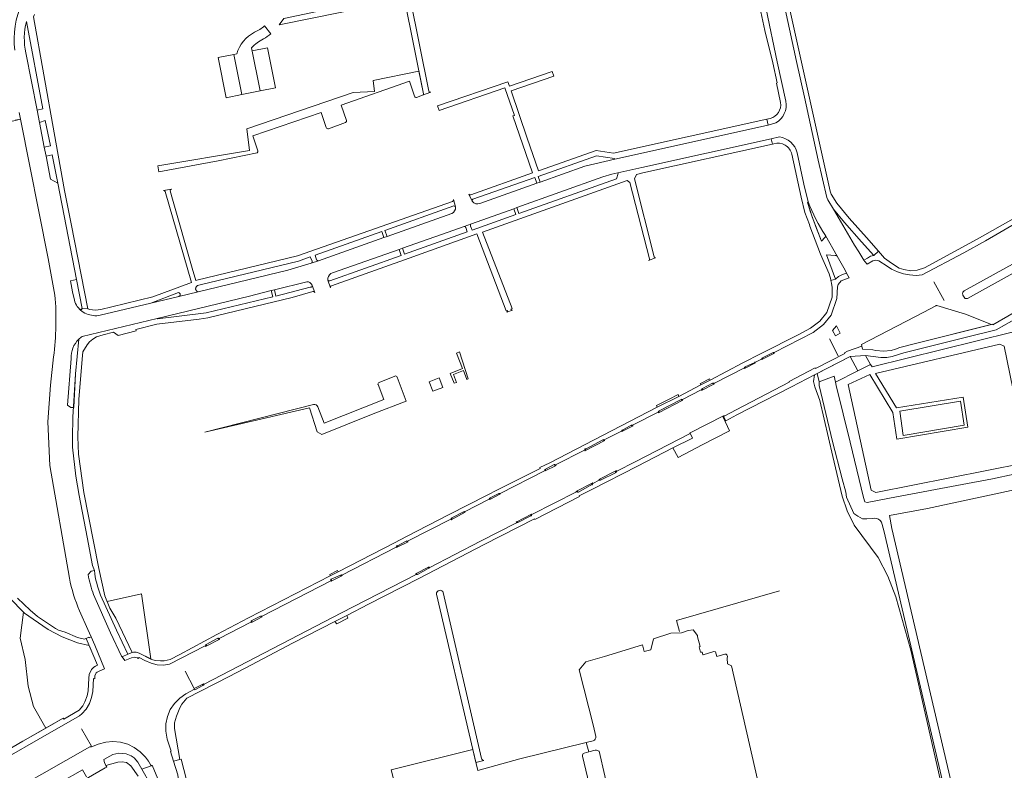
# Model space of a CAD drawing. Header units: metres. Extents: x 209813 to 223847, y 571801 to 587119.
# Tile 459 of 656: x 214276 to 214583, y 580612 to 580846. Entities that reach past the tile are written whole.
import ezdxf

# ---------------------------------------------------------------- set-up
doc = ezdxf.new("R2010")
doc.units = ezdxf.units.M
for name, color, linetype, lineweight in [('B-RO-GK-BESCHOEIING-G', 8, 'GK-BESCHOEIING', 0), ('B-RO-GR-BEPLANTING_CULTUUR_HEESTERS-GV', 8, 'Continuous', 0), ('B-RO-GR-BEPLANTING_CULTUUR_VASTE PLANTENVAK-GV', 8, 'Continuous', 0), ('B-RO-GR-GRAS-GV', 8, 'Continuous', 0), ('B-RO-GR-GROENVOORZIENING-GV', 8, 'Continuous', 0), ('B-RO-OG-TERREIN_CULTUURSCHEIDING-GV', 8, 'Continuous', 0), ('B-RO-OG-WATER_GREPPEL-GV', 8, 'Continuous', 0), ('B-RO-OG-WEG-GV', 8, 'Continuous', 0), ('B-RO-VH-VERHARDING_OPEN-GV', 8, 'Continuous', 0), ('B-RO-VH-VERHARDING_STRAATBAKSTEEN-GV', 8, 'Continuous', 0), ('B-RO-VH-VERHARDING_TEGEL-GV', 8, 'Continuous', 0), ('B-RO-VW-MARKERING-G', 8, 'Continuous', 0)]:
    doc.layers.add(name, color=color, linetype=linetype, lineweight=lineweight)
doc.linetypes.add('GK-BESCHOEIING', pattern='A,30,-5,[1,NLCS.shx,S=1,R=0,X=0,Y=0],-5', length=40)

msp = doc.modelspace()

# ---------------------------------------------------------------- linework, layer by layer
at = {"layer": 'B-RO-GK-BESCHOEIING-G', "flags": 128}
msp.add_lwpolyline([(214512.477, 580667.946), (214480.39, 580658.714), (214481.309, 580655.204)], dxfattribs=at)
at = {"layer": 'B-RO-GR-BEPLANTING_CULTUUR_HEESTERS-GV'}
for points in [[(214277.822, 580845.368, 0.124818), (214277.615, 580835.538)], [(214416.778, 580789.21, 0.3051222), (214419.069, 580788.591)], [(214410.397, 580785.525, 0.2781617), (214411.551, 580787.411)], [(214372.668, 580766.789, 0.300995), (214371.731, 580764.754)], [(214366.844, 580763.191, 0.285879), (214365.152, 580764.263)], [(214294.091, 580746.323, 0.2191687), (214291.714, 580740.354)], [(214297.016, 580672.969, 0.0429429), (214298.691, 580666.751)], [(214300.897, 580666.562, -0.0689903), (214298.955, 580674.219)]]:
    msp.add_lwpolyline(points, format="xyb", dxfattribs=at)
at = {"layer": 'B-RO-GR-BEPLANTING_CULTUUR_HEESTERS-GV', "flags": 128}
for points in [[(214281.088, 580817.735), (214282.89, 580818.187), (214277.822, 580845.368)], [(214277.615, 580835.538), (214281.088, 580817.735)], [(214419.069, 580788.591), (214436.923, 580794.944), (214436.273, 580796.715), (214416.926, 580789.952)], [(214416.678, 580789.376), (214416.778, 580789.21)], [(214410.969, 580787.876), (214389.513, 580780.213), (214390.172, 580778.356), (214410.397, 580785.525)], [(214411.551, 580787.411), (214411.524, 580787.587)], [(214416.21, 580781.597), (214416.707, 580780.369), (214430.33, 580785.199), (214429.665, 580787.013), (214416.472, 580782.308)], [(214414.217, 580781.48), (214410.988, 580780.358), (214394.957, 580774.677), (214395.617, 580772.835), (214415.195, 580779.808), (214414.731, 580781.149)], [(214368.845, 580770.811), (214389.201, 580778.01), (214388.553, 580779.857), (214367.768, 580772.529), (214368.223, 580771.072)], [(214372.389, 580764.494), (214394.624, 580772.462), (214393.968, 580774.338)], [(214393.968, 580774.338), (214373.213, 580767.003), (214372.668, 580766.789)], [(214366.807, 580770.623), (214366.26, 580771.985), (214362.535, 580770.708), (214331.884, 580763.323), (214331.121, 580763.096), (214330.752, 580762.756), (214330.592, 580762.492), (214330.532, 580762.294), (214330.514, 580762.089), (214330.537, 580761.884), (214330.601, 580761.688), (214330.703, 580761.508), (214330.838, 580761.353), (214331.003, 580761.228), (214331.26, 580761.109), (214359.286, 580767.904), (214366.522, 580769.997)], [(214365.152, 580764.263), (214355.057, 580761.731)], [(214355.057, 580761.731), (214355.537, 580759.802), (214366.247, 580762.538), (214366.56, 580762.591)], [(214366.872, 580763.112), (214366.844, 580763.191)], [(214292.564, 580725.007), (214293.069, 580735.555), (214294.091, 580746.323)], [(214291.714, 580740.354), (214290.517, 580725.81), (214291.582, 580725.09), (214292.564, 580725.007)], [(214298.955, 580674.219), (214297.926, 580674.029), (214297.016, 580672.969)], [(214298.691, 580666.751), (214304.008, 580654.78), (214307.43, 580647.559), (214307.568, 580647.335), (214309.352, 580648.168), (214305.808, 580655.654), (214300.897, 580666.562)], [(214273.551, 580619.272), (214283.811, 580625.155), (214279.981, 580631.876), (214278.305, 580638.187), (214277.418, 580646.569), (214275.841, 580653.176), (214276.821, 580661.25), (214272.683, 580665.51)]]:
    msp.add_lwpolyline(points, dxfattribs=at)
for points in [[(214281.834, 580813.913), (214283.338, 580806.203), (214285.219, 580806.646), (214283.637, 580814.485)], [(214283.881, 580803.42), (214285.283, 580796.231), (214287.531, 580795.012), (214285.791, 580803.804)], [(214437.91, 580795.293), (214451.862, 580800.231), (214461.141, 580802.456), (214461.103, 580802.669), (214455.505, 580803.497), (214437.274, 580797.056)], [(214462.134, 580798.204), (214460.302, 580797.788), (214457.408, 580796.906), (214430.652, 580787.365), (214431.305, 580785.547), (214461.707, 580796.337), (214462.193, 580798.017)], [(214295.186, 580755.868), (214293.36, 580764.948), (214291.464, 580764.548), (214292.114, 580761.133), (214292.702, 580758.488), (214292.88, 580757.976), (214293.096, 580757.478), (214293.348, 580756.998), (214293.634, 580756.537), (214293.954, 580756.099), (214294.367, 580755.63), (214294.623, 580755.535), (214294.888, 580755.597)], [(214354.047, 580761.481), (214347.257, 580759.803), (214318.568, 580752.837), (214318.617, 580752.647), (214333.777, 580754.525), (214354.538, 580759.559)], [(214310.744, 580648.663), (214311.102, 580648.81), (214311.972, 580648.759), (214312.903, 580648.495), (214316.524, 580646.681), (214313.615, 580667.008), (214302.944, 580664.576), (214303.789, 580662.52), (214305.647, 580659.36)]]:
    msp.add_lwpolyline(points, close=True, dxfattribs=at)
at = {"layer": 'B-RO-GR-BEPLANTING_CULTUUR_VASTE PLANTENVAK-GV', "flags": 128}
msp.add_lwpolyline([(214586.119, 580770.196), (214570.116, 580761.403), (214569.959, 580761.302), (214569.835, 580761.184), (214569.684, 580760.958), (214569.622, 580760.798), (214569.589, 580760.625), (214569.587, 580760.449), (214569.617, 580760.276), (214569.679, 580760.107), (214570.259, 580759.14), (214570.401, 580759.067), (214570.642, 580759.002), (214570.887, 580758.998), (214571.124, 580759.056), (214586.274, 580767.389)], dxfattribs=at)
msp.add_lwpolyline([(214538.189, 580744.185), (214538.401, 580743.241), (214541.626, 580742.996), (214542.578, 580742.791), (214544.897, 580742.565), (214547.294, 580742.866), (214548.718, 580743.285), (214550.001, 580743.802), (214554.483, 580744.946), (214578.627, 580750.929), (214570.492, 580754.122), (214561.561, 580756.795), (214561.384, 580756.814), (214561.224, 580756.791), (214557.536, 580754.806), (214538.106, 580744.671)], close=True, dxfattribs=at)
at = {"layer": 'B-RO-GR-GRAS-GV', "flags": 128}
for points in [[(214523.449, 580735.243), (214523.103, 580733.209), (214523.508, 580731.529), (214525.122, 580727.203), (214529.12, 580709.807), (214532.015, 580697.434), (214533.649, 580692.835), (214535.77, 580688.357), (214543.294, 580678.344), (214546.274, 580672.447), (214548.761, 580666.011), (214553.435, 580649.378), (214579.508, 580534.707), (214581.17, 580526.568), (214581.966, 580526.76), (214575.321, 580557.319)], [(214542.106, 580690.611), (214541.399, 580690.486), (214539.738, 580690.36), (214538.425, 580690.391), (214536.964, 580691.162), (214535.647, 580691.988), (214533.44, 580697.061), (214533.173, 580698.668), (214532.047, 580702.853), (214529.059, 580714.433), (214524.852, 580731.876), (214524.852, 580733.056), (214524.271, 580735.667), (214523.449, 580735.243)], [(214692.848, 580589.303), (214675.952, 580660.94), (214614.512, 580646.681), (214612.675, 580646.823), (214610.889, 580647.524), (214608.158, 580649.125), (214607.085, 580651.24), (214595.893, 580701.601), (214558.68, 580693.54), (214546.848, 580691.449), (214547.572, 580687.353), (214573.946, 580574.557), (214576.137, 580565.764)], [(214576.977, 580562.159), (214575.744, 580562.263), (214574.563, 580562.823), (214573.614, 580564.62), (214545.055, 580686.764), (214544.273, 580689.321)], [(214487.478, 580650.484), (214487.81, 580650.582), (214487.002, 580653.543), (214486.975, 580654.049), (214485.586, 580655.768), (214483.999, 580655.57), (214481.948, 580654.842), (214478.641, 580654.71), (214473.217, 580652.924), (214472.423, 580649.551), (214470.371, 580649.025), (214469.801, 580651.121), (214457.932, 580647.438), (214452.13, 580645.813), (214450.08, 580643.279), (214454.518, 580625.778), (214455.251, 580622.573)], [(214456.317, 580617.915), (214461.587, 580594.881), (214482.881, 580505.558), (214518.331, 580514.684), (214519.951, 580514.883), (214520.976, 580514.651), (214522.042, 580514.159), (214526.91, 580516.032), (214497.516, 580644.592), (214496.309, 580645.17), (214496.211, 580646.928), (214496.27, 580647.436), (214496.133, 580647.944), (214495.879, 580648.14), (214495.508, 580648.14), (214492.948, 580647.436), (214492.616, 580648.882), (214492.069, 580648.98), (214488.767, 580647.984), (214488.611, 580648.081), (214488.376, 580648.843), (214487.888, 580648.824), (214487.478, 580650.484)], [(214452.263, 580620.62), (214431.601, 580615.589), (214418.457, 580611.957), (214416.882, 580618.428), (214391.488, 580612.114), (214394.338, 580600.653), (214393.186, 580600.44), (214394.143, 580596.59), (214395.278, 580596.869), (214399.234, 580580.962), (214409.726, 580534.551), (214410.522, 580529.691), (214412.95, 580519.863)], [(214454.408, 580621.148), (214452.263, 580620.62), (214453.067, 580617.699), (214455.098, 580618.233)], [(214451.587, 580617.309), (214453.067, 580617.699)], [(214427.756, 580583.943), (214447.304, 580495.814), (214477.936, 580503.761), (214451.087, 580616.432)]]:
    msp.add_lwpolyline(points, dxfattribs=at)
at = {"layer": 'B-RO-GR-GRAS-GV'}
for points in [[(214544.273, 580689.321, 0.2191801), (214542.106, 580690.611)], [(214455.251, 580622.573, -0.3619324), (214454.408, 580621.148)], [(214451.087, 580616.432, -0.3892368), (214451.587, 580617.309)], [(214455.098, 580618.233, -0.2077154), (214456.317, 580617.915)]]:
    msp.add_lwpolyline(points, format="xyb", dxfattribs=at)
at = {"layer": 'B-RO-GR-GROENVOORZIENING-GV', "flags": 128}
for points in [[(214325.168, 580760.856), (214316.516, 580757.534), (214325.322, 580759.669), (214325.638, 580759.977), (214325.729, 580760.231), (214325.707, 580760.446), (214325.605, 580760.636), (214325.388, 580760.796)], [(214586.809, 580751.706), (214586.303, 580752.79), (214580.048, 580749.222), (214571.273, 580747.084), (214551.259, 580742.091), (214547.681, 580740.985), (214545.949, 580740.682), (214544.085, 580740.668), (214539.313, 580741.277), (214540.843, 580738.455), (214541.36, 580737.735), (214585.018, 580748.581), (214585.235, 580747.595), (214585.412, 580749.259), (214585.723, 580749.924), (214585.795, 580750.29), (214586.046, 580751.08), (214586.565, 580751.532)], [(214524.271, 580735.667), (214524.852, 580733.056), (214529.53, 580734.811), (214529.938, 580732.952), (214536.982, 580736.45), (214534.535, 580740.958)]]:
    msp.add_lwpolyline(points, close=True, dxfattribs=at)
for points in [[(214312.558, 580610.142), (214310.283, 580613.377), (214308.968, 580614.462), (214307.656, 580614.628), (214306.27, 580614.559), (214302.568, 580613.495), (214302.865, 580613.006), (214302.359, 580612.794), (214296.368, 580609.358)], [(214320.809, 580604.307), (214316.919, 580613.539), (214316.67, 580613.411), (214313.705, 580612.362), (214316.319, 580607.75)]]:
    msp.add_lwpolyline(points, dxfattribs=at)
at = {"layer": 'B-RO-OG-TERREIN_CULTUURSCHEIDING-GV', "flags": 128}
for points in [[(214401.523, 580822.804), (214400.114, 580829.846), (214385.814, 580826.985)], [(214385.814, 580826.985), (214386.259, 580823.521), (214379.598, 580823.27), (214346.42, 580811.861), (214347.318, 580805.128), (214318.72, 580800.333), (214319.05, 580798.548), (214337.553, 580801.958), (214349.669, 580804.452)], [(214377.559, 580814.526), (214375.879, 580819.256), (214397.199, 580826.803), (214398.781, 580822.076)], [(214399.367, 580821.706), (214401.217, 580822.372)], [(214349.928, 580805.078), (214348.294, 580809.724), (214369.612, 580817.042), (214371.239, 580812.29)], [(214275.886, 580814.948), (214271.203, 580813.809)], [(214286.654, 580760.085), (214284.505, 580771.464), (214275.886, 580814.948)], [(214371.9, 580811.945), (214377.267, 580813.868)], [(214521.476, 580789.161), (214521.238, 580789.089), (214522.097, 580786.248), (214524.027, 580780.842), (214525.604, 580776.907), (214526.608, 580777.996)], [(214529.844, 580772.434), (214527.215, 580772.672), (214530.011, 580765.083), (214530.875, 580765.857), (214532.183, 580766.49), (214533.389, 580766.942), (214533.006, 580767.854), (214530.526, 580772.228)], [(214291.184, 580671.907), (214285.063, 580706.986), (214284.404, 580720.581), (214285.265, 580732.035), (214286.213, 580740.808)], [(214367.298, 580725.947), (214333.41, 580717.366), (214365.969, 580724.973), (214368.418, 580717.501), (214369.86, 580716.684), (214385.867, 580723.113), (214396.176, 580727.009), (214393.321, 580734.537)], [(214392.626, 580734.834), (214387.672, 580732.848)], [(214387.368, 580732.178), (214389.205, 580727.537), (214370.564, 580720.181), (214368.562, 580725.273)], [(214274.945, 580665.662), (214278.929, 580661.896), (214281.257, 580659.902), (214286.803, 580656.182), (214287.775, 580655.689), (214289.875, 580654.992), (214293.652, 580653.399), (214295.842, 580652.89), (214297.249, 580653.449), (214297.315, 580653.297), (214297.946, 580653.585), (214296.904, 580655.881), (214294.35, 580661.672)]]:
    msp.add_lwpolyline(points, dxfattribs=at)
at = {"layer": 'B-RO-OG-TERREIN_CULTUURSCHEIDING-GV'}
for points in [[(214398.781, 580822.076, 0.4291777), (214399.367, 580821.706)], [(214377.267, 580813.868, 0.4016923), (214377.559, 580814.526)], [(214371.239, 580812.29, 0.4493098), (214371.9, 580811.945)], [(214349.669, 580804.452, 0.4076288), (214349.928, 580805.078)], [(214526.838, 580778.632, -0.0607489), (214521.476, 580789.161)], [(214526.608, 580777.996, 0.4247087), (214526.838, 580778.632)], [(214286.213, 580740.808, 0.0545221), (214286.654, 580760.085)], [(214393.321, 580734.537, 0.4617793), (214392.626, 580734.834)], [(214387.672, 580732.848, 0.4355461), (214387.368, 580732.178)], [(214368.562, 580725.273, 0.4116295), (214367.298, 580725.947)], [(214294.35, 580661.672, -0.0607883), (214291.184, 580671.907)]]:
    msp.add_lwpolyline(points, format="xyb", dxfattribs=at)
at = {"layer": 'B-RO-OG-TERREIN_CULTUURSCHEIDING-GV', "flags": 128}
for points in [[(214537.222, 580773.567), (214538.818, 580770.975), (214539.936, 580771.574), (214540.886, 580772.197), (214541.884, 580772.426), (214538.074, 580776.733), (214532.734, 580782.73), (214529.304, 580786.834), (214535.899, 580775.614)], [(214571.228, 580718.918), (214549.042, 580715.193), (214547.81, 580723.506), (214540.689, 580735.365), (214533.896, 580732.243), (214541.127, 580699.294), (214542.551, 580698.527), (214588.702, 580707.675), (214589.743, 580709.209), (214582.567, 580744.13), (214581.197, 580744.815), (214542.428, 580735.667), (214549.029, 580724.93), (214569.803, 580728.313)], [(214411.818, 580741.99), (214413.702, 580737.181), (214409.902, 580735.681), (214411.067, 580732.596), (214411.85, 580732.836), (214410.901, 580735.346), (214414.017, 580736.593), (214415.064, 580733.823), (214415.45, 580733.941), (214412.801, 580742.367)], [(214404.426, 580730.126), (214407.57, 580731.315), (214406.437, 580734.313), (214403.311, 580733.079)], [(214297.288, 580650.929), (214293.688, 580651.727), (214288.86, 580653.552), (214284.501, 580655.878), (214279.85, 580659.08), (214277.152, 580660.913), (214276.821, 580661.25), (214275.841, 580653.176), (214277.418, 580646.569), (214278.305, 580638.187), (214279.981, 580631.876), (214283.811, 580625.155), (214289.192, 580628.222), (214289.379, 580627.885), (214294.178, 580630.765), (214295.304, 580632.066), (214296.023, 580633.377), (214296.648, 580635.218), (214297.042, 580636.786), (214297.197, 580640.69), (214297.333, 580641.87), (214298.068, 580643.427), (214298.819, 580644.156), (214299.251, 580644.461), (214299.916, 580644.74)]]:
    msp.add_lwpolyline(points, close=True, dxfattribs=at)
at = {"layer": 'B-RO-OG-WATER_GREPPEL-GV'}
for points in [[(214407.723, 580667.369, 0.8819163), (214405.599, 580666.896)], [(214420.38, 580615.073, -0.370061), (214419.656, 580615.701)]]:
    msp.add_lwpolyline(points, format="xyb", dxfattribs=at)
at = {"layer": 'B-RO-OG-WATER_GREPPEL-GV', "flags": 128}
for points in [[(214405.599, 580666.896), (214416.882, 580618.428), (214417.868, 580614.379)], [(214419.656, 580615.701), (214407.723, 580667.369)], [(214417.868, 580614.379), (214420.38, 580615.073)]]:
    msp.add_lwpolyline(points, dxfattribs=at)
at = {"layer": 'B-RO-OG-WEG-GV', "flags": 128}
for points in [[(214296.368, 580609.358), (214302.359, 580612.794), (214302.865, 580613.006), (214302.067, 580614.32), (214301.847, 580615.36), (214304.681, 580616.958), (214306.53, 580617.373), (214308.887, 580617.1), (214310.399, 580616.543), (214311.323, 580615.884), (214312.46, 580614.476), (214313.705, 580612.362), (214316.67, 580613.411), (214315.832, 580614.817), (214314.865, 580616.102), (214313.228, 580617.751), (214311.354, 580619.097), (214309.326, 580620.159), (214307.068, 580620.795), (214304.721, 580620.927), (214302.476, 580620.72), (214300.17, 580620.155), (214297.867, 580619.168), (214297.757, 580619.425), (214296.77, 580618.905), (214275.843, 580606.909)], [(214274.404, 580600.307), (214295.203, 580612.129), (214296.523, 580609.902)]]:
    msp.add_lwpolyline(points, dxfattribs=at)
msp.add_lwpolyline([(214325.629, 580615.365), (214323.566, 580614.888), (214324.984, 580610.608), (214325.626, 580605.491), (214328.379, 580606.193), (214326.017, 580615.455)], close=True, dxfattribs=at)
at = {"layer": 'B-RO-VH-VERHARDING_OPEN-GV'}
for points in [[(214348.881, 580842.002, 0.2038699), (214343.316, 580835.303)], [(214352.017, 580843.955, -0.0626081), (214348.881, 580842.002)], [(214351.642, 580839.905, 0.0419205), (214353.975, 580841.544)], [(214347.968, 580837.175, -0.0917573), (214351.642, 580839.905)]]:
    msp.add_lwpolyline(points, format="xyb", dxfattribs=at)
at = {"layer": 'B-RO-VH-VERHARDING_OPEN-GV', "flags": 128}
for points in [[(214353.975, 580841.544), (214352.017, 580843.955)], [(214343.316, 580835.303), (214342.4, 580835.116), (214344.887, 580822.58)], [(214344.887, 580822.58), (214350.647, 580823.723), (214347.968, 580837.175)], [(214350.647, 580823.723), (214355.367, 580824.659), (214352.921, 580837.183), (214348.166, 580836.232)], [(214342.4, 580835.116), (214337.53, 580834.123), (214339.995, 580821.61), (214344.887, 580822.58)]]:
    msp.add_lwpolyline(points, dxfattribs=at)
at = {"layer": 'B-RO-VH-VERHARDING_STRAATBAKSTEEN-GV'}
msp.add_lwpolyline([(214274.19, 580836.449, -0.1520145), (214276.495, 580851.058)], format="xyb", dxfattribs=at)
at = {"layer": 'B-RO-VH-VERHARDING_TEGEL-GV', "flags": 128}
for points in [[(214493.069, 580910.38), (214493.397, 580910.457), (214495.828, 580899.428), (214498.58, 580885.694), (214501.986, 580870.761), (214503.666, 580862.081), (214505.752, 580852.833), (214507.996, 580842.554), (214510.476, 580832.516), (214511.811, 580826.245), (214511.534, 580826.112), (214512.855, 580820.135)], [(214514.482, 580820.496), (214511.763, 580832.761), (214508.363, 580849.177), (214505.541, 580862.453), (214503.213, 580873.026), (214499.181, 580890.928), (214496.358, 580903.427), (214494.718, 580910.926)], [(214403.182, 580823.643), (214397.392, 580852.66), (214415.599, 580856.459), (214408.173, 580891.881), (214431.984, 580899.501)], [(214402.722, 580890.157), (214404.328, 580890.656), (214405.376, 580885.238), (214409.175, 580867.749), (214411.438, 580857.182), (214368.37, 580848.464), (214357.961, 580846.334), (214356.515, 580844.361), (214395.622, 580852.301), (214401.523, 580822.804)], [(214514.294, 580849.206), (214517.821, 580832.919), (214520.299, 580821.786), (214524.593, 580802.143), (214527.314, 580790.479), (214527.585, 580789.78), (214529.304, 580786.834), (214532.734, 580782.73), (214538.074, 580776.733), (214541.884, 580772.426), (214543.372, 580773.744), (214539.605, 580778.021), (214534.257, 580784.027), (214530.396, 580788.685), (214528.651, 580791.555), (214528.34, 580792.49), (214515.014, 580852.367)], [(214277.822, 580845.368), (214282.89, 580818.187), (214281.088, 580817.735), (214281.834, 580813.913), (214283.637, 580814.485), (214285.219, 580806.646), (214283.338, 580806.203), (214283.881, 580803.42), (214285.791, 580803.804), (214287.531, 580795.012), (214293.36, 580764.948), (214295.186, 580755.868), (214296.857, 580755.81), (214291.682, 580782.34), (214289.618, 580792.643), (214286.404, 580810.623), (214279.987, 580846.812), (214280.309, 580847.576)], [(214508.601, 580814.871), (214460.781, 580804.341), (214455.366, 580805.197), (214437.374, 580798.839), (214433.892, 580808.991), (214428.896, 580823.751), (214442.132, 580828.367), (214441.689, 580829.762), (214428.334, 580825.162), (214427.828, 580826.588), (214405.914, 580819.041), (214406.417, 580817.634), (214426.871, 580824.669), (214429.866, 580816.088), (214429.393, 580815.909), (214435.475, 580798.169), (214416.282, 580791.317)], [(214401.217, 580822.372), (214403.788, 580823.304)], [(214274.218, 580814.62), (214275.886, 580814.948), (214275.491, 580816.964)], [(214509.646, 580815.101), (214508.601, 580814.871), (214509.002, 580813.057), (214511.421, 580813.743)], [(214461.141, 580802.456), (214508.464, 580812.905), (214509.002, 580813.057)], [(214509.941, 580808.803), (214469.567, 580799.892), (214462.134, 580798.204), (214462.193, 580798.017), (214461.707, 580796.337), (214431.305, 580785.547), (214430.652, 580787.365), (214429.665, 580787.013), (214430.33, 580785.199), (214416.707, 580780.369), (214416.21, 580781.597)], [(214512.467, 580809.361), (214509.941, 580808.803), (214510.311, 580807.125), (214510.769, 580807.228)], [(214428.735, 580755.736), (214429.131, 580755.861), (214419.983, 580779.737), (214465.036, 580795.825), (214465.853, 580795.189), (214472.01, 580771.425), (214472.028, 580771.22), (214471.917, 580770.97), (214471.687, 580770.822), (214473.847, 580771.68), (214473.618, 580771.782), (214473.495, 580772), (214467.274, 580796.28), (214467.974, 580797.682), (214469.907, 580798.238), (214510.311, 580807.125)], [(214416.926, 580789.952), (214436.273, 580796.715), (214436.923, 580794.944), (214437.91, 580795.293), (214437.274, 580797.056), (214455.505, 580803.497), (214461.103, 580802.669), (214461.141, 580802.456)], [(214516.331, 580803.979), (214519.24, 580790.617), (214520.435, 580785.821), (214521.913, 580782.052), (214522.005, 580781.521), (214525.325, 580772.876), (214527.965, 580766.683), (214528.467, 580764.958), (214528.487, 580764.612), (214530.011, 580765.083)], [(214526.608, 580777.996), (214525.604, 580776.907), (214522.712, 580784.453), (214521.238, 580789.089), (214521.407, 580789.14), (214520.12, 580794.645), (214518.015, 580804.377)], [(214321.062, 580792.335), (214329.242, 580764.063), (214317.176, 580759.5), (214304.405, 580756.384), (214300.982, 580755.58)], [(214322.974, 580793.14), (214320.517, 580792.69)], [(214410.532, 580789.271), (214362.225, 580772.274), (214330.92, 580764.722), (214330.584, 580764.601), (214329.446, 580768.527), (214323.348, 580789.971), (214322.573, 580792.579)], [(214411.524, 580787.587), (214410.907, 580789.847)], [(214415.666, 580791.583), (214416.678, 580789.376)], [(214368.223, 580771.072), (214367.768, 580772.529), (214388.553, 580779.857), (214389.201, 580778.01), (214390.172, 580778.356), (214389.513, 580780.213), (214410.969, 580787.876)], [(214586.042, 580784.315), (214574.133, 580777.503), (214557.711, 580768.576), (214555.419, 580767.879), (214553.415, 580767.687), (214551.235, 580768.028), (214549.846, 580768.461), (214547.433, 580769.986), (214545.297, 580771.595), (214543.372, 580773.744)], [(214414.731, 580781.149), (214415.195, 580779.808), (214395.617, 580772.835), (214394.957, 580774.677), (214393.968, 580774.338), (214394.624, 580772.462), (214372.389, 580764.494)], [(214416.472, 580782.308), (214414.217, 580781.48)], [(214541.884, 580772.426), (214540.886, 580772.197), (214539.936, 580771.574), (214538.818, 580770.975), (214539.092, 580770.539), (214539.807, 580769.68), (214541.612, 580770.78), (214542.471, 580770.953), (214543.445, 580770.739), (214546.035, 580769.087), (214547.449, 580768.208), (214549.307, 580767.388), (214551.163, 580766.753), (214553.017, 580766.403), (214555.093, 580766.228), (214556.96, 580766.403), (214569.971, 580773.309), (214576.759, 580777.046), (214586.913, 580782.914)], [(214372.841, 580762.964), (214397.105, 580771.605), (214418.146, 580779.133), (214427.313, 580755.18), (214427.68, 580755.324)], [(214530.526, 580772.228), (214526.838, 580778.632)], [(214295.186, 580755.868), (214294.76, 580755.547), (214294.488, 580755.564), (214294.305, 580755.686), (214294.573, 580755.391), (214295.009, 580755.056), (214295.469, 580754.754), (214295.95, 580754.486), (214296.448, 580754.254), (214296.962, 580754.059), (214297.489, 580753.901), (214298.026, 580753.782), (214298.571, 580753.703), (214299.119, 580753.663), (214299.669, 580753.664), (214300.218, 580753.704), (214300.762, 580753.784), (214316.516, 580757.534), (214325.168, 580760.856), (214325.388, 580760.796), (214325.605, 580760.636), (214325.707, 580760.446), (214325.729, 580760.231), (214325.638, 580759.977), (214325.322, 580759.669), (214331.26, 580761.109), (214331.093, 580761.179), (214330.917, 580761.286), (214330.767, 580761.427), (214330.647, 580761.595), (214330.564, 580761.784), (214330.52, 580761.986), (214330.518, 580762.192), (214330.557, 580762.394), (214330.636, 580762.585), (214330.752, 580762.756), (214331.121, 580763.096), (214331.884, 580763.323), (214362.535, 580770.708), (214366.26, 580771.985), (214366.807, 580770.623)], [(214366.522, 580769.997), (214368.845, 580770.811)], [(214530.011, 580765.083), (214527.215, 580772.672), (214529.844, 580772.434)], [(214371.731, 580764.754), (214372.505, 580762.364)], [(214528.487, 580764.612), (214528.726, 580763.84), (214528.913, 580762.474), (214528.959, 580761.373), (214528.902, 580759.413), (214527.309, 580754.626), (214525.069, 580752.001), (214522.195, 580749.75), (214518.589, 580747.823), (214506.813, 580741.843), (214501.058, 580738.958), (214490.853, 580733.552)], [(214510.504, 580742.164), (214510.721, 580742.211), (214510.873, 580742.171), (214522.988, 580748.388), (214526.237, 580750.956), (214528.6, 580753.878), (214530.366, 580759.063), (214530.567, 580762.637), (214530.772, 580763.406), (214531.781, 580764.574), (214534.213, 580765.515), (214533.389, 580766.942), (214532.183, 580766.49), (214530.875, 580765.857), (214530.011, 580765.083)], [(214366.56, 580762.591), (214366.247, 580762.538), (214355.537, 580759.802), (214355.057, 580761.731), (214354.047, 580761.481), (214354.538, 580759.559), (214333.777, 580754.525), (214318.617, 580752.647), (214318.568, 580752.837), (214295.112, 580747.142)], [(214367.636, 580760.922), (214366.872, 580763.112)], [(214300.897, 580666.562), (214305.808, 580655.654), (214309.352, 580648.168), (214310.744, 580648.663), (214305.647, 580659.36), (214303.789, 580662.52), (214302.206, 580666.374), (214300.383, 580674.891), (214298.686, 580683.305), (214295.642, 580698.567), (214294.009, 580710.461), (214293.779, 580715.963), (214294.098, 580727.529), (214295.102, 580740.142), (214295.369, 580742.414), (214296.659, 580744.57), (214297.455, 580745.552), (214298.466, 580746.356), (214299.618, 580747.072), (214301.701, 580747.73), (214304.952, 580748.504), (214306.314, 580747.54), (214311.952, 580748.947), (214311.848, 580749.356), (214318.409, 580750.983), (214331.561, 580752.624), (214334.32, 580752.996), (214360.579, 580759.384), (214367.032, 580761.178)], [(214297.498, 580755.64), (214296.857, 580755.81)], [(214427.535, 580754.788), (214429.32, 580755.437)], [(214585.705, 580754.631), (214579.062, 580750.838), (214578.963, 580751.012), (214554.483, 580744.946), (214550.001, 580743.802), (214548.718, 580743.285), (214547.294, 580742.866), (214544.897, 580742.565), (214542.578, 580742.791), (214541.626, 580742.996), (214538.401, 580743.241), (214538.189, 580744.185), (214533.682, 580742.598), (214532.742, 580742.11), (214532.834, 580741.933), (214523.755, 580737.216), (214523.663, 580737.393), (214515.481, 580733.143), (214515.574, 580732.965), (214498.976, 580724.342), (214495.254, 580722.365), (214495.182, 580722.197), (214495.738, 580720.931), (214499.195, 580722.779), (214516.252, 580731.482), (214523.449, 580735.243), (214534.535, 580740.958)], [(214539.313, 580741.277), (214544.085, 580740.668), (214545.949, 580740.682), (214547.681, 580740.985), (214551.259, 580742.091), (214571.273, 580747.084), (214580.048, 580749.222), (214585.721, 580752.444)], [(214294.091, 580746.323), (214293.069, 580735.555), (214292.234, 580722.071), (214292.176, 580715.65), (214292.155, 580712.73), (214293.117, 580703.609)], [(214536.982, 580736.45), (214529.938, 580732.952), (214530.169, 580731.899), (214534.5, 580714.254), (214538.673, 580697.024), (214539.109, 580695.669), (214539.855, 580695.461), (214549.031, 580697.164), (214569.49, 580701.025), (214578.888, 580702.845), (214592.383, 580705.764), (214592.944, 580706.579), (214591.157, 580715.826), (214588.185, 580731.647), (214585.235, 580747.595), (214585.018, 580748.581), (214541.36, 580737.735), (214540.843, 580738.455)], [(214504.724, 580739.189), (214504.988, 580739.215), (214506.875, 580740.14), (214506.988, 580740.282), (214506.985, 580740.439), (214507.17, 580740.53)], [(214491.637, 580732.65), (214491.88, 580732.663), (214492.069, 580732.588), (214492.273, 580732.655), (214501.564, 580737.466), (214501.622, 580737.677), (214501.811, 580737.769)], [(214488.025, 580732.119), (214481.16, 580728.534)], [(214481.837, 580727.569), (214482.075, 580727.614), (214482.238, 580727.561), (214488.126, 580730.535), (214488.277, 580730.711), (214488.283, 580730.903), (214488.469, 580731)], [(214474.431, 580725.133), (214462.968, 580719.218), (214440.898, 580707.839), (214437.841, 580706.314), (214437.952, 580706.08), (214424.627, 580699.42), (214421.406, 580697.757), (214409.497, 580691.735), (214396.219, 580684.86), (214392.507, 580682.902), (214374.9, 580673.849)], [(214466.282, 580719.534), (214466.52, 580719.57), (214466.704, 580719.509), (214474.643, 580723.589), (214474.805, 580723.753), (214474.807, 580723.923), (214474.992, 580724.019)], [(214457.426, 580715.024), (214457.658, 580715.077), (214457.892, 580714.997), (214463.245, 580717.715), (214463.36, 580717.874), (214463.343, 580718.034), (214463.525, 580718.127)], [(214484.667, 580716.986), (214467.524, 580708.146), (214461.775, 580705.235), (214461.575, 580705.01), (214461.552, 580704.806), (214461.361, 580704.71)], [(214377.618, 580660.272), (214384.399, 580663.786), (214400.116, 580671.779), (214420.425, 580682.315), (214436.134, 580690.381), (214436.272, 580690.113), (214450.201, 580697.362), (214450.118, 580697.518), (214454.027, 580699.552), (214468.207, 580706.801), (214479.255, 580712.492)], [(214442.308, 580707.249), (214442.532, 580707.284), (214442.739, 580707.188), (214451.753, 580711.765), (214451.882, 580711.961), (214451.869, 580712.149), (214452.051, 580712.243)], [(214293.117, 580703.609), (214294.185, 580697.669), (214296.72, 580684.66), (214298.374, 580675.803), (214298.955, 580674.219)], [(214424.978, 580698.222), (214425.208, 580698.29), (214425.398, 580698.26), (214439.268, 580705.362), (214439.409, 580705.538), (214439.401, 580705.716), (214439.584, 580705.812)], [(214456.738, 580702.393), (214456.456, 580702.387), (214456.298, 580702.401), (214454.37, 580701.359), (214454.266, 580701.11), (214454.077, 580700.892)], [(214449.821, 580698.671), (214449.559, 580698.665), (214449.277, 580698.751), (214435.328, 580691.676), (214435.191, 580691.526), (214435.208, 580691.34), (214435.027, 580691.249)], [(214413.971, 580692.583), (214414.2, 580692.628), (214414.364, 580692.575), (214422.024, 580696.449), (214422.158, 580696.618), (214422.141, 580696.796), (214422.323, 580696.888)], [(214396.166, 580683.432), (214396.351, 580683.526), (214396.556, 580683.401), (214410.034, 580690.244), (214410.146, 580690.415), (214410.138, 580690.599), (214410.324, 580690.695)], [(214430.989, 580689.208), (214430.688, 580689.175), (214430.507, 580689.152), (214419.346, 580683.377), (214403.301, 580675.138), (214403.219, 580674.945), (214403.02, 580674.839)], [(214375.692, 580672.842), (214375.93, 580672.893), (214376.131, 580672.85), (214393.074, 580681.557), (214393.21, 580681.708), (214393.171, 580681.919), (214393.353, 580682.003)], [(214372.446, 580672.588), (214346.956, 580659.494), (214337.116, 580654.345), (214325.535, 580648.113), (214322.569, 580646.555), (214320.701, 580646.151), (214319.565, 580646.099), (214318.046, 580646.203), (214316.797, 580646.552), (214312.903, 580648.495), (214311.972, 580648.759), (214311.102, 580648.81), (214310.744, 580648.663)], [(214399.672, 580673.048), (214399.44, 580672.992), (214399.257, 580673.038), (214383.693, 580665.022), (214375.991, 580661.112), (214333.13, 580638.818), (214332.973, 580638.563), (214332.797, 580638.372)], [(214350.764, 580660.018), (214351.011, 580660.055), (214351.232, 580659.999), (214372.605, 580671.053), (214372.679, 580671.218), (214372.616, 580671.439), (214372.799, 580671.521)], [(214330.147, 580637.265), (214327.493, 580635.818), (214325.618, 580634.432), (214323.95, 580632.814), (214322.612, 580630.956), (214321.7, 580628.801), (214321.212, 580626.522), (214321.187, 580624.21), (214321.669, 580621.712), (214322.841, 580617.915), (214322.65, 580617.856), (214323.566, 580614.888), (214325.629, 580615.365), (214323.923, 580625.028), (214323.959, 580626.812), (214324.576, 580628.892), (214325.58, 580631.408), (214326.191, 580632.549), (214327.724, 580634.474), (214340.918, 580641.211), (214347.948, 580644.864), (214360.737, 580651.56), (214373.886, 580658.346)], [(214337.401, 580653.166), (214337.667, 580653.166), (214337.842, 580653.09), (214347.746, 580658.167), (214347.853, 580658.369), (214347.837, 580658.558), (214348.021, 580658.65)], [(214263.206, 580611.176), (214281.388, 580621.602), (214294.278, 580628.979), (214295.077, 580629.577), (214296.424, 580631.026), (214297.395, 580632.768), (214298.08, 580634.665), (214298.513, 580636.563), (214298.709, 580640.58), (214299.047, 580640.531), (214299.104, 580641.462), (214299.531, 580642.331), (214299.867, 580642.622), (214300.612, 580643.012), (214302.125, 580643.602), (214299.113, 580650.958), (214297.946, 580653.585), (214297.315, 580653.297), (214297.249, 580653.449), (214296.366, 580653.098), (214299.916, 580644.74), (214299.251, 580644.461), (214298.819, 580644.156), (214298.068, 580643.427), (214297.333, 580641.87), (214297.197, 580640.69), (214297.042, 580636.786), (214296.648, 580635.218), (214296.023, 580633.377), (214295.304, 580632.066), (214294.178, 580630.765), (214289.379, 580627.885), (214289.192, 580628.222), (214276.667, 580621.083), (214256.176, 580609.171)], [(214309.352, 580648.168), (214307.568, 580647.335), (214308.492, 580646.162), (214310.56, 580647.001), (214311.415, 580647.246), (214311.869, 580647.191), (214312.353, 580647.019), (214312.63, 580646.873), (214312.899, 580647.191), (214314.654, 580646.225), (214316.701, 580645.418), (214318.517, 580644.901), (214320.481, 580644.754), (214322.413, 580645.089), (214333.513, 580650.767), (214333.667, 580650.93), (214333.653, 580651.126), (214333.833, 580651.224)]]:
    msp.add_lwpolyline(points, dxfattribs=at)
at = {"layer": 'B-RO-VH-VERHARDING_TEGEL-GV'}
for points in [[(214403.788, 580823.304, -0.4320981), (214403.182, 580823.643)], [(214401.523, 580822.804, -0.2894057), (214401.217, 580822.372)], [(214512.855, 580820.135, -0.3693746), (214509.646, 580815.101)], [(214511.421, 580813.743, 0.3150198), (214514.482, 580820.496)], [(214518.015, 580804.377, 0.3226359), (214512.467, 580809.361)], [(214510.769, 580807.228, -0.4349906), (214516.331, 580803.979)], [(214320.517, 580792.69, -0.3466966), (214321.062, 580792.335)], [(214322.573, 580792.579, -0.3850316), (214322.974, 580793.14)], [(214410.907, 580789.847, -0.4192758), (214410.532, 580789.271)], [(214416.282, 580791.317, -0.3734252), (214415.666, 580791.583)], [(214416.678, 580789.376, -0.3886088), (214416.926, 580789.952)], [(214410.969, 580787.876, -0.379537), (214411.524, 580787.587)], [(214414.217, 580781.48, -0.434202), (214414.731, 580781.149)], [(214416.21, 580781.597, -0.45735), (214416.472, 580782.308)], [(214368.845, 580770.811, -0.3781957), (214368.223, 580771.072)], [(214529.844, 580772.434, -0.3721415), (214530.526, 580772.228)], [(214366.807, 580770.623, -0.4176411), (214366.522, 580769.997)], [(214372.389, 580764.494, -0.4099778), (214371.731, 580764.754)], [(214366.872, 580763.112, -0.4086421), (214366.56, 580762.591)], [(214372.505, 580762.364, -0.4166667), (214372.841, 580762.964)], [(214367.032, 580761.178, -0.3799137), (214367.636, 580760.922)], [(214300.982, 580755.58, -0.100469), (214297.498, 580755.64)], [(214429.32, 580755.437, -0.4023257), (214428.735, 580755.736)], [(214427.68, 580755.324, -0.3050034), (214427.535, 580754.788)], [(214295.112, 580747.142, 0.0423581), (214294.091, 580746.323)]]:
    msp.add_lwpolyline(points, format="xyb", dxfattribs=at)
at = {"layer": 'B-RO-VH-VERHARDING_TEGEL-GV', "flags": 128}
for points in [[(214529.057, 580749.092), (214529.982, 580747.406), (214531.477, 580748.246), (214531.343, 580748.437), (214530.257, 580750.546)], [(214547.81, 580723.506), (214549.042, 580715.193), (214571.228, 580718.918), (214569.803, 580728.313), (214549.029, 580724.93), (214542.428, 580735.667), (214581.197, 580744.815), (214582.567, 580744.13), (214589.743, 580709.209), (214588.702, 580707.675), (214542.551, 580698.527), (214541.127, 580699.294), (214533.896, 580732.243), (214540.689, 580735.365)], [(214510.932, 580741.977), (214510.701, 580741.99), (214510.504, 580742.164), (214507.17, 580740.53), (214507.203, 580740.376), (214507.181, 580740.219), (214507.107, 580740.08), (214506.99, 580739.974)], [(214534.535, 580740.958), (214536.982, 580736.45), (214540.843, 580738.455), (214539.313, 580741.277)], [(214501.811, 580737.769), (214501.802, 580737.483), (214501.721, 580737.338), (214501.596, 580737.23), (214505.042, 580739.001), (214504.806, 580739.09)], [(214488.072, 580732.634), (214487.822, 580732.498), (214488.025, 580732.119), (214490.853, 580733.552), (214490.653, 580733.952)], [(214492.236, 580732.411), (214492.064, 580732.385), (214491.893, 580732.42), (214491.744, 580732.512), (214491.637, 580732.65), (214488.469, 580731), (214488.5, 580730.82), (214488.468, 580730.641), (214488.377, 580730.483), (214488.237, 580730.367)], [(214478.12, 580727.679), (214474.163, 580725.663), (214474.431, 580725.133), (214481.16, 580728.534), (214480.886, 580729.088)], [(214482.414, 580727.39), (214482.116, 580727.375), (214481.959, 580727.447), (214481.837, 580727.569), (214474.992, 580724.019), (214475.024, 580723.854), (214474.939, 580723.577), (214474.747, 580723.417)], [(214550.03, 580723.952), (214568.932, 580727.053), (214570.065, 580719.515), (214551.11, 580716.357)], [(214488.449, 580713.431), (214496.889, 580717.776), (214494.992, 580722.051), (214494.982, 580722.225), (214495.105, 580722.502), (214495.241, 580722.611), (214484.483, 580717.079), (214484.633, 580717.022), (214485.375, 580715.492), (214479.255, 580712.492), (214480.886, 580709.46)], [(214466.282, 580719.534), (214463.567, 580717.98), (214463.499, 580717.687), (214463.365, 580717.552), (214466.873, 580719.338), (214466.708, 580719.306), (214466.543, 580719.331), (214466.395, 580719.41)], [(214457.426, 580715.024), (214452.088, 580712.105), (214452.08, 580711.916), (214452.005, 580711.741), (214451.875, 580711.603), (214458.049, 580714.815), (214457.89, 580714.795), (214457.732, 580714.818), (214457.541, 580714.912)], [(214442.908, 580707.004), (214442.723, 580706.985), (214442.544, 580707.032), (214442.308, 580707.249), (214439.584, 580705.812), (214439.622, 580705.649), (214439.604, 580705.482), (214439.475, 580705.268)], [(214456.241, 580702.597), (214456.542, 580702.571), (214456.738, 580702.393), (214461.361, 580704.71), (214461.344, 580704.871), (214461.386, 580705.083), (214461.498, 580705.268), (214461.665, 580705.404)], [(214449.056, 580698.898), (214449.253, 580698.952), (214449.506, 580698.922), (214449.685, 580698.824), (214449.821, 580698.671), (214454.061, 580701.016), (214454.116, 580701.322), (214454.211, 580701.483), (214454.344, 580701.615)], [(214425.552, 580698.102), (214425.265, 580698.058), (214425.107, 580698.114), (214424.978, 580698.222), (214422.323, 580696.888), (214422.367, 580696.729), (214422.354, 580696.565), (214422.229, 580696.353)], [(214410.324, 580690.695), (214410.341, 580690.363), (214410.16, 580690.084), (214414.549, 580692.421), (214414.363, 580692.373), (214414.21, 580692.395), (214414.074, 580692.468), (214413.971, 580692.583)], [(214430.432, 580689.339), (214430.58, 580689.382), (214430.734, 580689.373), (214430.876, 580689.313), (214430.989, 580689.208), (214435.027, 580691.249), (214434.978, 580691.475), (214435.098, 580691.755), (214435.223, 580691.847)], [(214396.166, 580683.432), (214393.401, 580681.899), (214393.416, 580681.709), (214393.324, 580681.501), (214393.174, 580681.384), (214396.716, 580683.198), (214396.385, 580683.246)], [(214374.9, 580673.849), (214374.686, 580674.213), (214372.306, 580673.006), (214372.446, 580672.588)], [(214375.692, 580672.842), (214372.799, 580671.521), (214372.868, 580671.367), (214372.881, 580671.199), (214372.837, 580671.036), (214372.741, 580670.898), (214376.328, 580672.707), (214376.161, 580672.649), (214375.985, 580672.655), (214375.821, 580672.722)], [(214403.261, 580675.357), (214399.078, 580673.196), (214399.237, 580673.24), (214399.402, 580673.228), (214399.553, 580673.161), (214399.672, 580673.048), (214403.02, 580674.839), (214403.056, 580675.137)], [(214377.618, 580660.272), (214373.886, 580658.346), (214374.513, 580657.643), (214378.002, 580659.4)], [(214350.764, 580660.018), (214348.021, 580658.65), (214348.058, 580658.495), (214348.052, 580658.335), (214348.004, 580658.183), (214347.88, 580658.011), (214351.247, 580659.797), (214351.063, 580659.811), (214350.895, 580659.888)], [(214337.401, 580653.166), (214333.833, 580651.224), (214333.877, 580650.945), (214333.824, 580650.79), (214333.618, 580650.596), (214338.025, 580652.898), (214337.819, 580652.889), (214337.67, 580652.931), (214337.537, 580653.011)], [(214333.01, 580638.981), (214330.055, 580637.442), (214330.234, 580637.098), (214332.797, 580638.372), (214332.77, 580638.572), (214332.819, 580638.789)]]:
    msp.add_lwpolyline(points, close=True, dxfattribs=at)
at = {"layer": 'B-RO-VW-MARKERING-G', "flags": 128}
for points in [[(214560.638, 580764.251), (214563.879, 580758.394)], [(214530.838, 580741.121), (214528.13, 580746.447)], [(214330.055, 580637.442), (214327.268, 580642.869)], [(214294.979, 580624.881), (214298.045, 580619.549)]]:
    msp.add_lwpolyline(points, dxfattribs=at)

doc.saveas('drawing.dxf')
